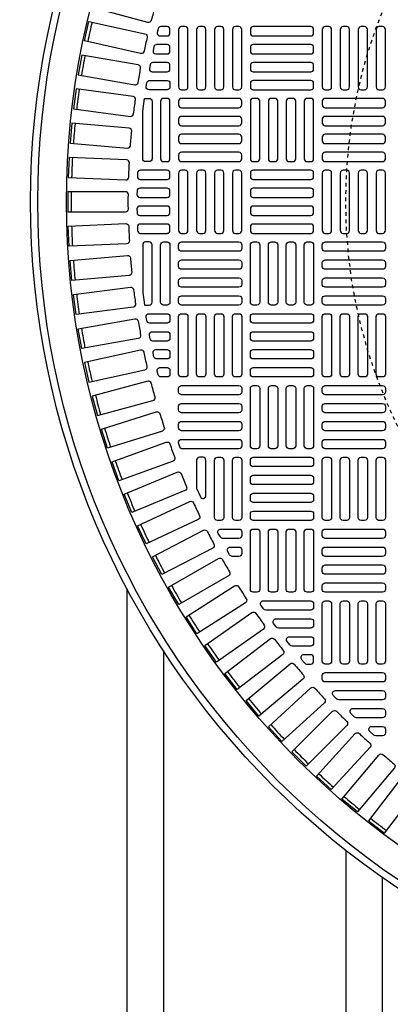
# Model space of a CAD drawing. Extents: x -169 to 6736, y -208 to 3022.
# Tile 642 of 656: x 6253 to 6263, y 1457 to 1484. Entities that reach past the tile are written whole.
import ezdxf

# ---------------------------------------------------------------- set-up
doc = ezdxf.new("R2010")
doc.units = 0
doc.header["$MEASUREMENT"] = 0
doc.linetypes.add('HIDDEN2', pattern=[0.28125, 0.1875, -0.09375])
doc.layers.get('DEFPOINTS').update_dxf_attribs({"linetype": 'CONTINUOUS'})
for name, color, linetype in [('TANK-MANHOLE-COVER-40', 2, 'CONTINUOUS'), ('TANK-MANHOLE-COVER-HATCH-40', 252, 'CONTINUOUS'), ('TANK-SLOPE', 3, 'CONTINUOUS'), ('TANK-UST-RIB', 7, 'CONTINUOUS')]:
    doc.layers.add(name, color=color, linetype=linetype)

msp = doc.modelspace()

# ---------------------------------------------------------------- linework, layer by layer
at = {"layer": 'DEFPOINTS', "color": 8, "linetype": 'HIDDEN2', "ltscale": 0.125}
msp.add_circle((6275.65346, 1479.01916), 14, dxfattribs=at)
msp.add_circle((6275.65346, 1479.01916), 14, dxfattribs=at)
at = {"layer": 'TANK-MANHOLE-COVER-40', "color": 4, "linetype": 'Continuous'}
msp.add_circle((6275.65422, 1479.01916), 22.63902, dxfattribs=at)
at = {"layer": 'TANK-MANHOLE-COVER-40', "color": 1, "linetype": 'Continuous'}
msp.add_circle((6275.65422, 1479.01916), 22.44094, dxfattribs=at)
at = {"layer": 'TANK-MANHOLE-COVER-40', "color": 2, "linetype": 'Continuous'}
msp.add_circle((6275.65422, 1479.01916), 21.65354, dxfattribs=at)
at = {"layer": 'TANK-MANHOLE-COVER-HATCH-40', "linetype": 'Continuous'}
for points in [[(6256.32392, 1483.99571, -0.41709369), (6256.22728, 1483.93928), (6254.70521, 1484.34712), (6254.84786, 1484.87952), (6256.36994, 1484.47168, -0.41709369), (6256.42541, 1484.3745, 0.00491171), (6256.32392, 1483.99571)], [(6256.12524, 1483.14779, -0.41709369), (6256.03116, 1483.08721), (6254.49274, 1483.42826), (6254.61204, 1483.96638), (6256.15046, 1483.62532, -0.41709369), (6256.21012, 1483.53065, 0.00491171), (6256.12524, 1483.14779)], [(6255.96374, 1482.29202, -0.00491171), (6256.03184, 1482.67822, 0.41709369), (6255.9681, 1482.7702), (6254.41627, 1483.04382), (6254.32056, 1482.50102), (6255.87239, 1482.22739, 0.41709369), (6255.96374, 1482.29202)], [(6255.83972, 1481.43002, -0.00491171), (6255.89091, 1481.81882, 0.41709369), (6255.82322, 1481.90793), (6254.26093, 1482.11361), (6254.18899, 1481.56714), (6255.75128, 1481.36146, 0.41709369), (6255.83972, 1481.43002)], [(6255.75342, 1480.56343, -0.00491171), (6255.7876, 1480.95409, 0.41709369), (6255.71609, 1481.04016), (6254.14632, 1481.1775), (6254.09828, 1480.62842), (6255.66805, 1480.49108, 0.41709369), (6255.75342, 1480.56343)], [(6255.69456, 1479.21524, 0.41709369), (6255.61582, 1479.29475), (6254.04005, 1479.29475), (6254.04005, 1478.74357), (6255.61582, 1478.74357, 0.41709369), (6255.69456, 1478.82308, -0.00491171), (6255.69456, 1479.21524)], [(6255.75342, 1477.47489, 0.00491171), (6255.7876, 1477.08423, -0.41709369), (6255.71609, 1476.99816), (6254.14632, 1476.86082), (6254.09828, 1477.4099), (6255.66805, 1477.54724, -0.41709369), (6255.75342, 1477.47489)], [(6255.83972, 1476.6083, 0.00491171), (6255.89091, 1476.2195, -0.41709369), (6255.82322, 1476.13039), (6254.26093, 1475.92471), (6254.18899, 1476.47118), (6255.75128, 1476.67686, -0.41709369), (6255.83972, 1476.6083)], [(6255.96374, 1475.7463, 0.00491171), (6256.03184, 1475.3601, -0.41709369), (6255.9681, 1475.26812), (6254.41627, 1474.99449), (6254.32056, 1475.5373), (6255.87239, 1475.81093, -0.41709369), (6255.96374, 1475.7463)], [(6256.12524, 1474.89053, 0.41709369), (6256.03116, 1474.95111), (6254.49274, 1474.61005), (6254.61204, 1474.07194), (6256.15046, 1474.413, 0.41709369), (6256.21012, 1474.50767, -0.00491171), (6256.12524, 1474.89053)], [(6256.32392, 1474.04261, 0.41709369), (6256.22728, 1474.09904), (6254.70521, 1473.6912), (6254.84786, 1473.1588), (6256.36994, 1473.56664, 0.41709369), (6256.42541, 1473.66382, -0.00491171), (6256.32392, 1474.04261)], [(6256.55939, 1473.20417, 0.00491171), (6256.67731, 1472.83017, -0.41709369), (6256.62613, 1472.73066), (6255.12329, 1472.25682), (6254.95755, 1472.78249), (6256.46039, 1473.25633, -0.41709369), (6256.55939, 1473.20417)], [(6256.83121, 1472.3768, 0.00491171), (6256.96533, 1472.0083, -0.41709369), (6256.91854, 1471.90665), (6255.4378, 1471.36771), (6255.24929, 1471.88565), (6256.73003, 1472.42459, -0.41709369), (6256.83121, 1472.3768)], [(6257.56367, 1471.17587, 0.10680341), (6257.5707, 1471.14337), (6257.66912, 1470.92624, 0.80700564), (6257.81958, 1470.95875), (6257.81958, 1471.93255, 0.41421356), (6257.74084, 1472.01129), (6257.74084, 1472.01129), (6257.64241, 1472.01129, 0.41421356), (6257.56367, 1471.93255), (6257.56367, 1471.93255), (6257.56367, 1471.15886)], [(6257.13886, 1471.56208, 0.00491171), (6257.28893, 1471.19977, -0.41709369), (6257.24662, 1471.09618), (6255.7908, 1470.49316), (6255.57987, 1471.00239), (6257.03569, 1471.60541, -0.41709369), (6257.13886, 1471.56208)], [(6257.48176, 1470.76155, 0.00491171), (6257.64749, 1470.40613, -0.41709369), (6257.60973, 1470.30079), (6256.1816, 1469.63485), (6255.94866, 1470.13438), (6257.37679, 1470.80033, -0.41709369), (6257.48176, 1470.76155)], [(6257.85924, 1469.97673, 0.00491171), (6258.04032, 1469.62889, -0.41709369), (6258.0072, 1469.522), (6256.60947, 1468.79439), (6256.35496, 1469.2833), (6257.75269, 1470.01091, -0.41709369), (6257.85924, 1469.97673)], [(6258.27061, 1469.20913, 0.00491171), (6258.46668, 1468.86952, -0.41709369), (6258.43825, 1468.76129), (6257.0736, 1467.9734), (6256.79801, 1468.45074), (6258.16266, 1469.23863, -0.41709369), (6258.27061, 1469.20913)], [(6258.71506, 1468.46021, 0.00491171), (6258.92576, 1468.12947, -0.41709369), (6258.90208, 1468.0201), (6257.57309, 1467.17344), (6257.27694, 1467.6383), (6258.60593, 1468.48496, -0.41709369), (6258.71506, 1468.46021)], [(6259.19176, 1467.73138, 0.00491171), (6259.41669, 1467.41015, -0.41709369), (6259.3978, 1467.29985), (6258.107, 1466.39603), (6257.79086, 1466.84753), (6259.08165, 1467.75135, -0.41709369), (6259.19176, 1467.73138)], [(6260.2382, 1466.33954, 0.00491171), (6260.49027, 1466.03913, -0.41709369), (6260.48106, 1465.92761), (6259.27395, 1464.91472), (6258.91966, 1465.33695), (6260.12677, 1466.34984, -0.41709369), (6260.2382, 1466.33954)], [(6261.40196, 1465.04419, 0.00491171), (6261.67926, 1464.7669, -0.41709369), (6261.6798, 1464.655), (6260.56557, 1463.54076), (6260.17582, 1463.9305), (6261.29006, 1465.04474, -0.41709369), (6261.40196, 1465.04419)], [(6262.67419, 1463.8552, 0.00491171), (6262.9746, 1463.60313, -0.41709369), (6262.9849, 1463.49171), (6261.97202, 1462.2846), (6261.54979, 1462.63889), (6262.56267, 1463.846, -0.41709369), (6262.67419, 1463.8552)], [(6263.34799, 1463.30346, 0.41709369), (6263.23698, 1463.28939), (6262.27771, 1462.03925), (6262.71499, 1461.70371), (6263.67426, 1462.95386, 0.41709369), (6263.65911, 1463.06473, -0.00491171), (6263.34799, 1463.30346)]]:
    msp.add_lwpolyline(points, format="xyb", dxfattribs=at)
for points in [[(6256.75659, 1483.82231), (6256.5854, 1483.82231, 0.34573684), (6256.50891, 1483.76223), (6256.48489, 1483.66381, 0.48617467), (6256.56139, 1483.5664), (6256.75659, 1483.5664), (6256.75659, 1483.5664, 0.41421356), (6256.83533, 1483.64514), (6256.83533, 1483.74357), (6256.83533, 1483.74357, 0.41421356)], [(6256.75659, 1483.33018), (6256.47018, 1483.33018, 0.35291937), (6256.39323, 1483.26814), (6256.37187, 1483.16972, 0.47828469), (6256.44882, 1483.07428), (6256.75659, 1483.07428), (6256.75659, 1483.07428, 0.41421356), (6256.83533, 1483.15302), (6256.83533, 1483.25144), (6256.83533, 1483.25144, 0.41421356)], [(6256.75659, 1482.83806), (6256.3682, 1482.83806, 0.36009445), (6256.29085, 1482.77405), (6256.2721, 1482.67563, 0.47048611), (6256.34945, 1482.58215), (6256.75659, 1482.58215, 0.41421356), (6256.83533, 1482.66089), (6256.83533, 1482.75932), (6256.83533, 1482.75932, 0.41421356)], [(6256.83533, 1482.26719), (6256.83533, 1482.26719), (6256.83533, 1482.16877, -0.41421356), (6256.75659, 1482.09003), (6256.26307, 1482.09003, -0.46277143), (6256.18537, 1482.18154), (6256.20155, 1482.27996, -0.36726762), (6256.27924, 1482.34593), (6256.75659, 1482.34593, -0.41421356)], [(6256.13355, 1481.84679, -0.10672862), (6256.16603, 1481.85381), (6256.16603, 1481.85381), (6256.26446, 1481.85381, -0.41421356), (6256.3432, 1481.77506), (6256.3432, 1481.77506), (6256.3432, 1480.20026, -0.41421356), (6256.26446, 1480.12152), (6256.26446, 1480.12152), (6256.16603, 1480.12152, -0.41421356), (6256.08729, 1480.20026), (6256.08729, 1480.20026), (6256.08729, 1481.50665)], [(6256.75659, 1480.12152, 0.41421356), (6256.83533, 1480.20026), (6256.83533, 1481.77506, 0.41421356), (6256.75659, 1481.85381), (6256.65816, 1481.85381, 0.41421356), (6256.57942, 1481.77506), (6256.57942, 1480.20026, 0.41421356), (6256.65816, 1480.12152)], [(6254.07264, 1480.23728), (6254.0486, 1479.68663), (6255.62287, 1479.61789, 0.41709369), (6255.705, 1479.6939, -0.00491171), (6255.72211, 1480.08568, 0.41709369), (6255.64691, 1480.16855)], [(6256.021, 1479.6294), (6256.75659, 1479.6294, 0.41421356), (6256.83533, 1479.70814), (6256.83533, 1479.80656, 0.41421356), (6256.75659, 1479.8853), (6256.02469, 1479.8853, 0.40329122), (6255.946, 1479.80951), (6255.94232, 1479.71108, 0.20378141), (6255.96429, 1479.65351, 0.20378141)], [(6256.0099, 1479.13727), (6256.75659, 1479.13727, 0.41421356), (6256.83533, 1479.21601), (6256.83533, 1479.31443, 0.41421356), (6256.75659, 1479.39318), (6256.01112, 1479.39318, 0.41056424), (6255.93239, 1479.31542), (6255.93116, 1479.21699, 0.20053403), (6255.95387, 1479.16068, 0.20053403)], [(6256.00875, 1478.90105, 0.41977873), (6255.93003, 1478.82082), (6255.9319, 1478.72239, 0.40867021), (6256.01062, 1478.64514), (6256.75659, 1478.64514), (6256.75659, 1478.64514, 0.41421356), (6256.83533, 1478.72388), (6256.83533, 1478.82231), (6256.83533, 1478.82231, 0.41421356), (6256.75659, 1478.90105)], [(6254.07264, 1477.80103), (6254.0486, 1478.35169), (6255.62287, 1478.42042, -0.41709369), (6255.705, 1478.34442, 0.00491171), (6255.72211, 1477.95264, -0.41709369), (6255.64691, 1477.86977)], [(6256.76814, 1478.15387), (6256.77195, 1478.15453), (6256.77572, 1478.15538), (6256.77944, 1478.15641), (6256.78311, 1478.15762), (6256.78672, 1478.15901), (6256.79025, 1478.16058), (6256.7937, 1478.16232), (6256.79707, 1478.16422), (6256.80033, 1478.16629), (6256.80349, 1478.16851), (6256.80654, 1478.17089), (6256.80946, 1478.17342), (6256.81226, 1478.17608), (6256.81493, 1478.17888), (6256.81745, 1478.18181), (6256.81983, 1478.18485), (6256.82206, 1478.18801), (6256.82412, 1478.19128), (6256.82603, 1478.19464), (6256.82777, 1478.19809), (6256.82933, 1478.20163), (6256.83072, 1478.20523), (6256.83194, 1478.2089), (6256.83297, 1478.21263), (6256.83381, 1478.2164), (6256.83447, 1478.2202), (6256.83495, 1478.22404), (6256.83523, 1478.22789), (6256.83533, 1478.23176), (6256.83533, 1478.33018), (6256.83523, 1478.33405), (6256.83495, 1478.3379), (6256.83447, 1478.34174), (6256.83381, 1478.34554), (6256.83297, 1478.34932), (6256.83194, 1478.35304), (6256.83072, 1478.35671), (6256.82933, 1478.36032), (6256.82777, 1478.36385), (6256.82603, 1478.3673), (6256.82412, 1478.37066), (6256.82206, 1478.37393), (6256.81983, 1478.37709), (6256.81745, 1478.38014), (6256.81493, 1478.38306), (6256.81226, 1478.38586), (6256.80946, 1478.38853), (6256.80654, 1478.39105), (6256.80349, 1478.39343), (6256.80033, 1478.39565), (6256.79707, 1478.39772), (6256.7937, 1478.39963), (6256.79025, 1478.40136), (6256.78672, 1478.40293), (6256.78311, 1478.40432), (6256.77944, 1478.40553), (6256.77572, 1478.40656), (6256.77195, 1478.40741), (6256.76814, 1478.40807), (6256.7643, 1478.40854), (6256.76045, 1478.40883), (6256.75659, 1478.40892), (6256.021, 1478.40892, 0.42522092), (6255.94232, 1478.32724), (6255.946, 1478.22881, 0.40329122), (6256.02469, 1478.15302), (6256.75659, 1478.15302), (6256.76045, 1478.15311), (6256.7643, 1478.1534)], [(6256.13355, 1476.19153, 0.10672862), (6256.16603, 1476.18451), (6256.16603, 1476.18451), (6256.26446, 1476.18451, 0.41421356), (6256.3432, 1476.26325), (6256.3432, 1476.26325), (6256.3432, 1477.83806, 0.41421356), (6256.26446, 1477.9168), (6256.26446, 1477.9168), (6256.16603, 1477.9168, 0.41421356), (6256.08729, 1477.83806), (6256.08729, 1477.83806), (6256.08729, 1476.53167)], [(6256.75659, 1477.9168, -0.41421356), (6256.83533, 1477.83806), (6256.83533, 1476.26325, -0.41421356), (6256.75659, 1476.18451), (6256.65816, 1476.18451, -0.41421356), (6256.57942, 1476.26325), (6256.57942, 1477.83806, -0.41421356), (6256.65816, 1477.9168)], [(6256.26307, 1475.94829), (6256.75659, 1475.94829, -0.41421356), (6256.83533, 1475.86955), (6256.83533, 1475.77113), (6256.83533, 1475.77113, -0.41421356), (6256.75659, 1475.69239), (6256.27924, 1475.69239, -0.36726762), (6256.20155, 1475.75836), (6256.18537, 1475.85678, -0.46277143)], [(6256.75659, 1475.45617, -0.41421356), (6256.83533, 1475.37743), (6256.83533, 1475.279), (6256.83533, 1475.279, -0.41421356), (6256.75659, 1475.20026), (6256.3682, 1475.20026, -0.36009445), (6256.29085, 1475.26427), (6256.2721, 1475.36269, -0.47048611), (6256.34945, 1475.45617)], [(6256.44882, 1474.96404), (6256.75659, 1474.96404), (6256.75659, 1474.96404, -0.41421356), (6256.83533, 1474.8853), (6256.83533, 1474.78688), (6256.83533, 1474.78688, -0.41421356), (6256.75659, 1474.70814), (6256.47018, 1474.70814, -0.35291937), (6256.39323, 1474.77018), (6256.37187, 1474.8686, -0.47828469)], [(6256.56139, 1474.47192), (6256.75659, 1474.47192), (6256.75659, 1474.47192, -0.41421356), (6256.83533, 1474.39318), (6256.83533, 1474.29475), (6256.83533, 1474.29475, -0.41421356), (6256.75659, 1474.21601), (6256.5854, 1474.21601, -0.34573684), (6256.50891, 1474.27609), (6256.48489, 1474.37451, -0.48617467)], [(6257.07155, 1473.90105, -0.41421356), (6257.15029, 1473.97979), (6258.72509, 1473.97979, -0.41421356), (6258.80383, 1473.90105), (6258.80383, 1473.80262, -0.41421356), (6258.72509, 1473.72388), (6257.15029, 1473.72388, -0.41421356), (6257.07155, 1473.80262)], [(6257.07155, 1473.40892, -0.41421356), (6257.15029, 1473.48766), (6258.72509, 1473.48766, -0.41421356), (6258.80383, 1473.40892), (6258.80383, 1473.3105, -0.41421356), (6258.72509, 1473.23176), (6257.15029, 1473.23176, -0.41421356), (6257.07155, 1473.3105)], [(6257.07155, 1472.9168, -0.41421356), (6257.15029, 1472.99554), (6258.72509, 1472.99554, -0.41421356), (6258.80383, 1472.9168), (6258.80383, 1472.81837, -0.41421356), (6258.72509, 1472.73963), (6257.15029, 1472.73963, -0.41421356), (6257.07155, 1472.81837)], [(6257.07155, 1472.40581), (6257.07155, 1472.42467, -0.41421356), (6257.15029, 1472.50341), (6258.72509, 1472.50341, -0.41421356), (6258.80383, 1472.42467), (6258.80383, 1472.32625, -0.41421356), (6258.72509, 1472.24751), (6257.15029, 1472.24751, -0.07385003), (6257.1274, 1472.2509)], [(6258.23296, 1472.01129, -0.41421356), (6258.3117, 1471.93255), (6258.3117, 1470.35774, -0.41421356), (6258.23296, 1470.279), (6258.13454, 1470.279, -0.41421356), (6258.0558, 1470.35774), (6258.0558, 1471.93255, -0.41421356), (6258.13454, 1472.01129)], [(6258.72509, 1472.01129, -0.41421356), (6258.80383, 1471.93255), (6258.80383, 1470.35774, -0.41421356), (6258.72509, 1470.279), (6258.62666, 1470.279, -0.41421356), (6258.54792, 1470.35774), (6258.54792, 1471.93255, -0.41421356), (6258.62666, 1472.01129)], [(6258.22709, 1470.04278), (6258.72509, 1470.04278), (6258.72509, 1470.04278, -0.41421356), (6258.80383, 1469.96404), (6258.80383, 1469.86562), (6258.80383, 1469.86562, -0.41421356), (6258.72509, 1469.78688), (6258.28392, 1469.78688, -0.26794919), (6258.21573, 1469.82625), (6258.1589, 1469.92467, -0.57735027)], [(6258.48503, 1469.55066), (6258.72509, 1469.55066), (6258.72509, 1469.55066, -0.41421356), (6258.80383, 1469.47192), (6258.80383, 1469.37349), (6258.80383, 1469.37349, -0.41421356), (6258.72509, 1469.29475), (6258.53984, 1469.29475, -0.27209959), (6258.47105, 1469.33518), (6258.41624, 1469.4336, -0.57220395)], [(6259.39359, 1468.07428), (6260.69359, 1468.07428), (6260.69359, 1468.07428, -0.41421356), (6260.77233, 1467.99554), (6260.77233, 1467.89711), (6260.77233, 1467.89711, -0.41421356), (6260.69359, 1467.81837), (6259.46036, 1467.81837, -0.24862232), (6259.3952, 1467.85291), (6259.32843, 1467.95133, -0.60176538)], [(6259.73835, 1467.58215), (6260.69359, 1467.58215), (6260.69359, 1467.58215, -0.41421356), (6260.77233, 1467.50341), (6260.77233, 1467.40499), (6260.77233, 1467.40499, -0.41421356), (6260.69359, 1467.32625), (6259.80959, 1467.32625, -0.24054885), (6259.74581, 1467.35882), (6259.67457, 1467.45724, -0.61218964)], [(6259.69942, 1467.02454, 0.00491946), (6259.93852, 1466.71293, -0.41709369), (6259.92446, 1466.60191), (6258.67432, 1465.64264), (6258.33878, 1466.07993), (6259.58941, 1467.03957, -0.41710279)], [(6260.10632, 1467.09003), (6260.69359, 1467.09003), (6260.69359, 1467.09003, -0.41421356), (6260.77233, 1467.01129), (6260.77233, 1466.91286), (6260.77233, 1466.91286, -0.41421356), (6260.69359, 1466.83412), (6260.18235, 1466.83412, -0.23232365), (6260.12003, 1466.86473), (6260.04401, 1466.96315, -0.62295027)], [(6260.69359, 1466.5979), (6260.69359, 1466.5979), (6260.49919, 1466.5979, 0.63408546), (6260.43845, 1466.46906), (6260.51962, 1466.37064, 0.2239262), (6260.58037, 1466.34199), (6260.69359, 1466.34199, 0.41421356), (6260.77233, 1466.42073), (6260.77233, 1466.42073), (6260.77233, 1466.51916, 0.41421356)], [(6261.00855, 1466.02703, -0.41421356), (6261.08729, 1466.10577), (6262.6621, 1466.10577, -0.41421356), (6262.74084, 1466.02703), (6262.74084, 1465.92861, -0.41421356), (6262.6621, 1465.84987), (6261.08729, 1465.84987, -0.41421356), (6261.00855, 1465.92861)], [(6261.06655, 1465.27822), (6259.90477, 1464.21365), (6259.5324, 1464.62002), (6260.69418, 1465.6846, -0.41709369), (6260.80595, 1465.67917, 0.00491171), (6261.07088, 1465.39004, -0.41709369)], [(6261.36799, 1465.61365), (6262.6621, 1465.61365), (6262.6621, 1465.61365, -0.41421356), (6262.74084, 1465.53491), (6262.74084, 1465.43648), (6262.74084, 1465.43648, -0.41421356), (6262.6621, 1465.35774), (6261.46083, 1465.35774, -0.20651443), (6261.40355, 1465.38245), (6261.31071, 1465.48088, -0.6576677)], [(6261.84914, 1465.12152), (6262.6621, 1465.12152), (6262.6621, 1465.12152, -0.41421356), (6262.74084, 1465.04278), (6262.74084, 1464.94436), (6262.74084, 1464.94436, -0.41421356), (6262.6621, 1464.86562), (6261.94869, 1464.86562, -0.19743793), (6261.89333, 1464.88836), (6261.79378, 1464.98679, -0.67023271)], [(6262.31966, 1464.05911), (6261.25509, 1462.89733), (6260.84871, 1463.26971), (6261.91329, 1464.43149, -0.41709369), (6262.02511, 1464.43582, 0.00491171), (6262.31423, 1464.17088, -0.41709369)], [(6262.36591, 1464.6294), (6262.6621, 1464.6294), (6262.6621, 1464.6294, -0.41421356), (6262.74084, 1464.55066), (6262.74084, 1464.45223), (6262.74084, 1464.45223, -0.41421356), (6262.6621, 1464.37349), (6262.47293, 1464.37349, -0.1880618), (6262.41963, 1464.39427), (6262.31261, 1464.4927, -0.68341411)]]:
    msp.add_lwpolyline(points, format="xyb", close=True, dxfattribs=at)
at = {"layer": 'TANK-MANHOLE-COVER-HATCH-40', "linetype": 'Continuous', "flags": 128}
for points in [[(6257.24871, 1482.09003, 0.41421356), (6257.32745, 1482.16877), (6257.32745, 1483.74357, 0.41421356), (6257.24871, 1483.82231), (6257.15029, 1483.82231, 0.41421356), (6257.07155, 1483.74357), (6257.07155, 1482.16877, 0.41421356), (6257.15029, 1482.09003)], [(6257.74084, 1482.09003, 0.41421356), (6257.81958, 1482.16877), (6257.81958, 1483.74357, 0.41421356), (6257.74084, 1483.82231), (6257.64241, 1483.82231, 0.41421356), (6257.56367, 1483.74357), (6257.56367, 1482.16877, 0.41421356), (6257.64241, 1482.09003)], [(6258.23296, 1482.09003, 0.41421356), (6258.3117, 1482.16877), (6258.3117, 1483.74357, 0.41421356), (6258.23296, 1483.82231), (6258.13454, 1483.82231, 0.41421356), (6258.0558, 1483.74357), (6258.0558, 1482.16877, 0.41421356), (6258.13454, 1482.09003)], [(6258.72509, 1482.09003, 0.41421356), (6258.80383, 1482.16877), (6258.80383, 1483.74357, 0.41421356), (6258.72509, 1483.82231), (6258.62666, 1483.82231, 0.41421356), (6258.54792, 1483.74357), (6258.54792, 1482.16877, 0.41421356), (6258.62666, 1482.09003)], [(6260.77233, 1483.74357, 0.41421356), (6260.69359, 1483.82231), (6259.11879, 1483.82231, 0.41421356), (6259.04005, 1483.74357), (6259.04005, 1483.64514, 0.41421356), (6259.11879, 1483.5664), (6260.69359, 1483.5664, 0.41421356), (6260.77233, 1483.64514)], [(6261.18572, 1482.09003, 0.41421356), (6261.26446, 1482.16877), (6261.26446, 1483.74357, 0.41421356), (6261.18572, 1483.82231), (6261.08729, 1483.82231, 0.41421356), (6261.00855, 1483.74357), (6261.00855, 1482.16877, 0.41421356), (6261.08729, 1482.09003)], [(6261.67785, 1482.09003, 0.41421356), (6261.75659, 1482.16877), (6261.75659, 1483.74357, 0.41421356), (6261.67785, 1483.82231), (6261.57942, 1483.82231, 0.41421356), (6261.50068, 1483.74357), (6261.50068, 1482.16877, 0.41421356), (6261.57942, 1482.09003)], [(6262.16997, 1482.09003, 0.41421356), (6262.24871, 1482.16877), (6262.24871, 1483.74357, 0.41421356), (6262.16997, 1483.82231), (6262.07155, 1483.82231, 0.41421356), (6261.99281, 1483.74357), (6261.99281, 1482.16877, 0.41421356), (6262.07155, 1482.09003)], [(6262.6621, 1482.09003, 0.41421356), (6262.74084, 1482.16877), (6262.74084, 1483.74357, 0.41421356), (6262.6621, 1483.82231), (6262.56367, 1483.82231, 0.41421356), (6262.48493, 1483.74357), (6262.48493, 1482.16877, 0.41421356), (6262.56367, 1482.09003)], [(6260.77233, 1483.25144, 0.41421356), (6260.69359, 1483.33018), (6259.11879, 1483.33018, 0.41421356), (6259.04005, 1483.25144), (6259.04005, 1483.15302, 0.41421356), (6259.11879, 1483.07428), (6260.69359, 1483.07428, 0.41421356), (6260.77233, 1483.15302)], [(6260.77233, 1482.75932, 0.41421356), (6260.69359, 1482.83806), (6259.11879, 1482.83806, 0.41421356), (6259.04005, 1482.75932), (6259.04005, 1482.66089, 0.41421356), (6259.11879, 1482.58215), (6260.69359, 1482.58215, 0.41421356), (6260.77233, 1482.66089)], [(6260.77233, 1482.26719, 0.41421356), (6260.69359, 1482.34593), (6259.11879, 1482.34593, 0.41421356), (6259.04005, 1482.26719), (6259.04005, 1482.16877, 0.41421356), (6259.11879, 1482.09003), (6260.69359, 1482.09003, 0.41421356), (6260.77233, 1482.16877)], [(6257.07155, 1481.67664, 0.41421356), (6257.15029, 1481.5979), (6258.72509, 1481.5979, 0.41421356), (6258.80383, 1481.67664), (6258.80383, 1481.77506, 0.41421356), (6258.72509, 1481.85381), (6257.15029, 1481.85381, 0.41421356), (6257.07155, 1481.77506)], [(6259.21722, 1480.12152, 0.41421356), (6259.29596, 1480.20026), (6259.29596, 1481.77506, 0.41421356), (6259.21722, 1481.85381), (6259.11879, 1481.85381, 0.41421356), (6259.04005, 1481.77506), (6259.04005, 1480.20026, 0.41421356), (6259.11879, 1480.12152)], [(6259.70934, 1480.12152, 0.41421356), (6259.78808, 1480.20026), (6259.78808, 1481.77506, 0.41421356), (6259.70934, 1481.85381), (6259.61092, 1481.85381, 0.41421356), (6259.53218, 1481.77506), (6259.53218, 1480.20026, 0.41421356), (6259.61092, 1480.12152)], [(6260.20147, 1480.12152, 0.41421356), (6260.28021, 1480.20026), (6260.28021, 1481.77506, 0.41421356), (6260.20147, 1481.85381), (6260.10304, 1481.85381, 0.41421356), (6260.0243, 1481.77506), (6260.0243, 1480.20026, 0.41421356), (6260.10304, 1480.12152)], [(6260.69359, 1480.12152, 0.41421356), (6260.77233, 1480.20026), (6260.77233, 1481.77506, 0.41421356), (6260.69359, 1481.85381), (6260.59517, 1481.85381, 0.41421356), (6260.51643, 1481.77506), (6260.51643, 1480.20026, 0.41421356), (6260.59517, 1480.12152)], [(6261.00855, 1481.67664, 0.41421356), (6261.08729, 1481.5979), (6262.6621, 1481.5979, 0.41421356), (6262.74084, 1481.67664), (6262.74084, 1481.77506, 0.41421356), (6262.6621, 1481.85381), (6261.08729, 1481.85381, 0.41421356), (6261.00855, 1481.77506)], [(6257.07155, 1481.18451, 0.41421356), (6257.15029, 1481.10577), (6258.72509, 1481.10577, 0.41421356), (6258.80383, 1481.18451), (6258.80383, 1481.28294, 0.41421356), (6258.72509, 1481.36168), (6257.15029, 1481.36168, 0.41421356), (6257.07155, 1481.28294)], [(6261.00855, 1481.18451, 0.41421356), (6261.08729, 1481.10577), (6262.6621, 1481.10577, 0.41421356), (6262.74084, 1481.18451), (6262.74084, 1481.28294, 0.41421356), (6262.6621, 1481.36168), (6261.08729, 1481.36168, 0.41421356), (6261.00855, 1481.28294)], [(6257.07155, 1480.69239, 0.41421356), (6257.15029, 1480.61365), (6258.72509, 1480.61365, 0.41421356), (6258.80383, 1480.69239), (6258.80383, 1480.79081, 0.41421356), (6258.72509, 1480.86955), (6257.15029, 1480.86955, 0.41421356), (6257.07155, 1480.79081)], [(6261.00855, 1480.69239, 0.41421356), (6261.08729, 1480.61365), (6262.6621, 1480.61365, 0.41421356), (6262.74084, 1480.69239), (6262.74084, 1480.79081, 0.41421356), (6262.6621, 1480.86955), (6261.08729, 1480.86955, 0.41421356), (6261.00855, 1480.79081)], [(6257.07155, 1480.20026, 0.41421356), (6257.15029, 1480.12152), (6258.72509, 1480.12152, 0.41421356), (6258.80383, 1480.20026), (6258.80383, 1480.29869, 0.41421356), (6258.72509, 1480.37743), (6257.15029, 1480.37743, 0.41421356), (6257.07155, 1480.29869)], [(6261.00855, 1480.20026, 0.41421356), (6261.08729, 1480.12152), (6262.6621, 1480.12152, 0.41421356), (6262.74084, 1480.20026), (6262.74084, 1480.29869, 0.41421356), (6262.6621, 1480.37743), (6261.08729, 1480.37743, 0.41421356), (6261.00855, 1480.29869)], [(6257.24871, 1478.15302, 0.41421356), (6257.32745, 1478.23176), (6257.32745, 1479.80656, 0.41421356), (6257.24871, 1479.8853), (6257.15029, 1479.8853, 0.41421356), (6257.07155, 1479.80656), (6257.07155, 1478.23176, 0.41421356), (6257.15029, 1478.15302)], [(6257.74084, 1478.15302, 0.41421356), (6257.81958, 1478.23176), (6257.81958, 1479.80656, 0.41421356), (6257.74084, 1479.8853), (6257.64241, 1479.8853, 0.41421356), (6257.56367, 1479.80656), (6257.56367, 1478.23176, 0.41421356), (6257.64241, 1478.15302)], [(6258.23296, 1478.15302, 0.41421356), (6258.3117, 1478.23176), (6258.3117, 1479.80656, 0.41421356), (6258.23296, 1479.8853), (6258.13454, 1479.8853, 0.41421356), (6258.0558, 1479.80656), (6258.0558, 1478.23176, 0.41421356), (6258.13454, 1478.15302)], [(6258.72509, 1478.15302, 0.41421356), (6258.80383, 1478.23176), (6258.80383, 1479.80656, 0.41421356), (6258.72509, 1479.8853), (6258.62666, 1479.8853, 0.41421356), (6258.54792, 1479.80656), (6258.54792, 1478.23176, 0.41421356), (6258.62666, 1478.15302)], [(6260.77233, 1479.80656, 0.41421356), (6260.69359, 1479.8853), (6259.11879, 1479.8853, 0.41421356), (6259.04005, 1479.80656), (6259.04005, 1479.70814, 0.41421356), (6259.11879, 1479.6294), (6260.69359, 1479.6294, 0.41421356), (6260.77233, 1479.70814)], [(6261.18572, 1478.15302, 0.41421356), (6261.26446, 1478.23176), (6261.26446, 1479.80656, 0.41421356), (6261.18572, 1479.8853), (6261.08729, 1479.8853, 0.41421356), (6261.00855, 1479.80656), (6261.00855, 1478.23176, 0.41421356), (6261.08729, 1478.15302)], [(6261.67785, 1478.15302, 0.41421356), (6261.75659, 1478.23176), (6261.75659, 1479.80656, 0.41421356), (6261.67785, 1479.8853), (6261.57942, 1479.8853, 0.41421356), (6261.50068, 1479.80656), (6261.50068, 1478.23176, 0.41421356), (6261.57942, 1478.15302)], [(6262.16997, 1478.15302, 0.41421356), (6262.24871, 1478.23176), (6262.24871, 1479.80656, 0.41421356), (6262.16997, 1479.8853), (6262.07155, 1479.8853, 0.41421356), (6261.99281, 1479.80656), (6261.99281, 1478.23176, 0.41421356), (6262.07155, 1478.15302)], [(6262.6621, 1478.15302, 0.41421356), (6262.74084, 1478.23176), (6262.74084, 1479.80656, 0.41421356), (6262.6621, 1479.8853), (6262.56367, 1479.8853, 0.41421356), (6262.48493, 1479.80656), (6262.48493, 1478.23176, 0.41421356), (6262.56367, 1478.15302)], [(6260.77233, 1479.31443, 0.41421356), (6260.69359, 1479.39318), (6259.11879, 1479.39318, 0.41421356), (6259.04005, 1479.31443), (6259.04005, 1479.21601, 0.41421356), (6259.11879, 1479.13727), (6260.69359, 1479.13727, 0.41421356), (6260.77233, 1479.21601)], [(6260.77233, 1478.82231, 0.41421356), (6260.69359, 1478.90105), (6259.11879, 1478.90105, 0.41421356), (6259.04005, 1478.82231), (6259.04005, 1478.72388, 0.41421356), (6259.11879, 1478.64514), (6260.69359, 1478.64514, 0.41421356), (6260.77233, 1478.72388)], [(6260.77233, 1478.33018, 0.41421356), (6260.69359, 1478.40892), (6259.11879, 1478.40892, 0.41421356), (6259.04005, 1478.33018), (6259.04005, 1478.23176, 0.41421356), (6259.11879, 1478.15302), (6260.69359, 1478.15302, 0.41421356), (6260.77233, 1478.23176)], [(6257.07155, 1477.83806, -0.41421356), (6257.15029, 1477.9168), (6258.72509, 1477.9168, -0.41421356), (6258.80383, 1477.83806), (6258.80383, 1477.73963, -0.41421356), (6258.72509, 1477.66089), (6257.15029, 1477.66089, -0.41421356), (6257.07155, 1477.73963)], [(6259.21722, 1477.9168, -0.41421356), (6259.29596, 1477.83806), (6259.29596, 1476.26325, -0.41421356), (6259.21722, 1476.18451), (6259.11879, 1476.18451, -0.41421356), (6259.04005, 1476.26325), (6259.04005, 1477.83806, -0.41421356), (6259.11879, 1477.9168)], [(6259.70934, 1477.9168, -0.41421356), (6259.78808, 1477.83806), (6259.78808, 1476.26325, -0.41421356), (6259.70934, 1476.18451), (6259.61092, 1476.18451, -0.41421356), (6259.53218, 1476.26325), (6259.53218, 1477.83806, -0.41421356), (6259.61092, 1477.9168)], [(6260.20147, 1477.9168, -0.41421356), (6260.28021, 1477.83806), (6260.28021, 1476.26325, -0.41421356), (6260.20147, 1476.18451), (6260.10304, 1476.18451, -0.41421356), (6260.0243, 1476.26325), (6260.0243, 1477.83806, -0.41421356), (6260.10304, 1477.9168)], [(6260.69359, 1477.9168, -0.41421356), (6260.77233, 1477.83806), (6260.77233, 1476.26325, -0.41421356), (6260.69359, 1476.18451), (6260.59517, 1476.18451, -0.41421356), (6260.51643, 1476.26325), (6260.51643, 1477.83806, -0.41421356), (6260.59517, 1477.9168)], [(6261.00855, 1477.83806, -0.41421356), (6261.08729, 1477.9168), (6262.6621, 1477.9168, -0.41421356), (6262.74084, 1477.83806), (6262.74084, 1477.73963, -0.41421356), (6262.6621, 1477.66089), (6261.08729, 1477.66089, -0.41421356), (6261.00855, 1477.73963)], [(6257.07155, 1477.34593, -0.41421356), (6257.15029, 1477.42467), (6258.72509, 1477.42467, -0.41421356), (6258.80383, 1477.34593), (6258.80383, 1477.24751, -0.41421356), (6258.72509, 1477.16877), (6257.15029, 1477.16877, -0.41421356), (6257.07155, 1477.24751)], [(6261.00855, 1477.34593, -0.41421356), (6261.08729, 1477.42467), (6262.6621, 1477.42467, -0.41421356), (6262.74084, 1477.34593), (6262.74084, 1477.24751, -0.41421356), (6262.6621, 1477.16877), (6261.08729, 1477.16877, -0.41421356), (6261.00855, 1477.24751)], [(6257.07155, 1476.85381, -0.41421356), (6257.15029, 1476.93255), (6258.72509, 1476.93255, -0.41421356), (6258.80383, 1476.85381), (6258.80383, 1476.75538, -0.41421356), (6258.72509, 1476.67664), (6257.15029, 1476.67664, -0.41421356), (6257.07155, 1476.75538)], [(6261.00855, 1476.85381, -0.41421356), (6261.08729, 1476.93255), (6262.6621, 1476.93255, -0.41421356), (6262.74084, 1476.85381), (6262.74084, 1476.75538, -0.41421356), (6262.6621, 1476.67664), (6261.08729, 1476.67664, -0.41421356), (6261.00855, 1476.75538)], [(6257.07155, 1476.36168, -0.41421356), (6257.15029, 1476.44042), (6258.72509, 1476.44042, -0.41421356), (6258.80383, 1476.36168), (6258.80383, 1476.26325, -0.41421356), (6258.72509, 1476.18451), (6257.15029, 1476.18451, -0.41421356), (6257.07155, 1476.26325)], [(6261.00855, 1476.36168, -0.41421356), (6261.08729, 1476.44042), (6262.6621, 1476.44042, -0.41421356), (6262.74084, 1476.36168), (6262.74084, 1476.26325, -0.41421356), (6262.6621, 1476.18451), (6261.08729, 1476.18451, -0.41421356), (6261.00855, 1476.26325)], [(6257.24871, 1475.94829, -0.41421356), (6257.32745, 1475.86955), (6257.32745, 1474.29475, -0.41421356), (6257.24871, 1474.21601), (6257.15029, 1474.21601, -0.41421356), (6257.07155, 1474.29475), (6257.07155, 1475.86955, -0.41421356), (6257.15029, 1475.94829)], [(6257.74084, 1475.94829, -0.41421356), (6257.81958, 1475.86955), (6257.81958, 1474.29475, -0.41421356), (6257.74084, 1474.21601), (6257.64241, 1474.21601, -0.41421356), (6257.56367, 1474.29475), (6257.56367, 1475.86955, -0.41421356), (6257.64241, 1475.94829)], [(6258.23296, 1475.94829, -0.41421356), (6258.3117, 1475.86955), (6258.3117, 1474.29475, -0.41421356), (6258.23296, 1474.21601), (6258.13454, 1474.21601, -0.41421356), (6258.0558, 1474.29475), (6258.0558, 1475.86955, -0.41421356), (6258.13454, 1475.94829)], [(6258.72509, 1475.94829, -0.41421356), (6258.80383, 1475.86955), (6258.80383, 1474.29475, -0.41421356), (6258.72509, 1474.21601), (6258.62666, 1474.21601, -0.41421356), (6258.54792, 1474.29475), (6258.54792, 1475.86955, -0.41421356), (6258.62666, 1475.94829)], [(6260.77233, 1475.77113, -0.41421356), (6260.69359, 1475.69239), (6259.11879, 1475.69239, -0.41421356), (6259.04005, 1475.77113), (6259.04005, 1475.86955, -0.41421356), (6259.11879, 1475.94829), (6260.69359, 1475.94829, -0.41421356), (6260.77233, 1475.86955)], [(6261.18572, 1475.94829, -0.41421356), (6261.26446, 1475.86955), (6261.26446, 1474.29475, -0.41421356), (6261.18572, 1474.21601), (6261.08729, 1474.21601, -0.41421356), (6261.00855, 1474.29475), (6261.00855, 1475.86955, -0.41421356), (6261.08729, 1475.94829)], [(6261.67785, 1475.94829, -0.41421356), (6261.75659, 1475.86955), (6261.75659, 1474.29475, -0.41421356), (6261.67785, 1474.21601), (6261.57942, 1474.21601, -0.41421356), (6261.50068, 1474.29475), (6261.50068, 1475.86955, -0.41421356), (6261.57942, 1475.94829)], [(6262.16997, 1475.94829, -0.41421356), (6262.24871, 1475.86955), (6262.24871, 1474.29475, -0.41421356), (6262.16997, 1474.21601), (6262.07155, 1474.21601, -0.41421356), (6261.99281, 1474.29475), (6261.99281, 1475.86955, -0.41421356), (6262.07155, 1475.94829)], [(6262.6621, 1475.94829, -0.41421356), (6262.74084, 1475.86955), (6262.74084, 1474.29475, -0.41421356), (6262.6621, 1474.21601), (6262.56367, 1474.21601, -0.41421356), (6262.48493, 1474.29475), (6262.48493, 1475.86955, -0.41421356), (6262.56367, 1475.94829)], [(6260.77233, 1475.279, -0.41421356), (6260.69359, 1475.20026), (6259.11879, 1475.20026, -0.41421356), (6259.04005, 1475.279), (6259.04005, 1475.37743, -0.41421356), (6259.11879, 1475.45617), (6260.69359, 1475.45617, -0.41421356), (6260.77233, 1475.37743)], [(6260.77233, 1474.78688, -0.41421356), (6260.69359, 1474.70814), (6259.11879, 1474.70814, -0.41421356), (6259.04005, 1474.78688), (6259.04005, 1474.8853, -0.41421356), (6259.11879, 1474.96404), (6260.69359, 1474.96404, -0.41421356), (6260.77233, 1474.8853)], [(6260.77233, 1474.29475, -0.41421356), (6260.69359, 1474.21601), (6259.11879, 1474.21601, -0.41421356), (6259.04005, 1474.29475), (6259.04005, 1474.39318, -0.41421356), (6259.11879, 1474.47192), (6260.69359, 1474.47192, -0.41421356), (6260.77233, 1474.39318)], [(6259.21722, 1473.97979, -0.41421356), (6259.29596, 1473.90105), (6259.29596, 1472.32625, -0.41421356), (6259.21722, 1472.24751), (6259.11879, 1472.24751, -0.41421356), (6259.04005, 1472.32625), (6259.04005, 1473.90105, -0.41421356), (6259.11879, 1473.97979)], [(6259.70934, 1473.97979, -0.41421356), (6259.78808, 1473.90105), (6259.78808, 1472.32625, -0.41421356), (6259.70934, 1472.24751), (6259.61092, 1472.24751, -0.41421356), (6259.53218, 1472.32625), (6259.53218, 1473.90105, -0.41421356), (6259.61092, 1473.97979)], [(6260.20147, 1473.97979, -0.41421356), (6260.28021, 1473.90105), (6260.28021, 1472.32625, -0.41421356), (6260.20147, 1472.24751), (6260.10304, 1472.24751, -0.41421356), (6260.0243, 1472.32625), (6260.0243, 1473.90105, -0.41421356), (6260.10304, 1473.97979)], [(6260.69359, 1473.97979, -0.41421356), (6260.77233, 1473.90105), (6260.77233, 1472.32625, -0.41421356), (6260.69359, 1472.24751), (6260.59517, 1472.24751, -0.41421356), (6260.51643, 1472.32625), (6260.51643, 1473.90105, -0.41421356), (6260.59517, 1473.97979)], [(6261.00855, 1473.90105, -0.41421356), (6261.08729, 1473.97979), (6262.6621, 1473.97979, -0.41421356), (6262.74084, 1473.90105), (6262.74084, 1473.80262, -0.41421356), (6262.6621, 1473.72388), (6261.08729, 1473.72388, -0.41421356), (6261.00855, 1473.80262)], [(6261.00855, 1473.40892, -0.41421356), (6261.08729, 1473.48766), (6262.6621, 1473.48766, -0.41421356), (6262.74084, 1473.40892), (6262.74084, 1473.3105, -0.41421356), (6262.6621, 1473.23176), (6261.08729, 1473.23176, -0.41421356), (6261.00855, 1473.3105)], [(6261.00855, 1472.9168, -0.41421356), (6261.08729, 1472.99554), (6262.6621, 1472.99554, -0.41421356), (6262.74084, 1472.9168), (6262.74084, 1472.81837, -0.41421356), (6262.6621, 1472.73963), (6261.08729, 1472.73963, -0.41421356), (6261.00855, 1472.81837)], [(6261.00855, 1472.42467, -0.41421356), (6261.08729, 1472.50341), (6262.6621, 1472.50341, -0.41421356), (6262.74084, 1472.42467), (6262.74084, 1472.32625, -0.41421356), (6262.6621, 1472.24751), (6261.08729, 1472.24751, -0.41421356), (6261.00855, 1472.32625)], [(6260.77233, 1471.83412, -0.41421356), (6260.69359, 1471.75538), (6259.11879, 1471.75538, -0.41421356), (6259.04005, 1471.83412), (6259.04005, 1471.93255, -0.41421356), (6259.11879, 1472.01129), (6260.69359, 1472.01129, -0.41421356), (6260.77233, 1471.93255)], [(6261.18572, 1472.01129, -0.41421356), (6261.26446, 1471.93255), (6261.26446, 1470.35774, -0.41421356), (6261.18572, 1470.279), (6261.08729, 1470.279, -0.41421356), (6261.00855, 1470.35774), (6261.00855, 1471.93255, -0.41421356), (6261.08729, 1472.01129)], [(6261.67785, 1472.01129, -0.41421356), (6261.75659, 1471.93255), (6261.75659, 1470.35774, -0.41421356), (6261.67785, 1470.279), (6261.57942, 1470.279, -0.41421356), (6261.50068, 1470.35774), (6261.50068, 1471.93255, -0.41421356), (6261.57942, 1472.01129)], [(6262.16997, 1472.01129, -0.41421356), (6262.24871, 1471.93255), (6262.24871, 1470.35774, -0.41421356), (6262.16997, 1470.279), (6262.07155, 1470.279, -0.41421356), (6261.99281, 1470.35774), (6261.99281, 1471.93255, -0.41421356), (6262.07155, 1472.01129)], [(6262.6621, 1472.01129, -0.41421356), (6262.74084, 1471.93255), (6262.74084, 1470.35774, -0.41421356), (6262.6621, 1470.279), (6262.56367, 1470.279, -0.41421356), (6262.48493, 1470.35774), (6262.48493, 1471.93255, -0.41421356), (6262.56367, 1472.01129)], [(6260.77233, 1471.34199, -0.41421356), (6260.69359, 1471.26325), (6259.11879, 1471.26325, -0.41421356), (6259.04005, 1471.34199), (6259.04005, 1471.44042, -0.41421356), (6259.11879, 1471.51916), (6260.69359, 1471.51916, -0.41421356), (6260.77233, 1471.44042)], [(6260.77233, 1470.84987, -0.41421356), (6260.69359, 1470.77113), (6259.11879, 1470.77113, -0.41421356), (6259.04005, 1470.84987), (6259.04005, 1470.94829, -0.41421356), (6259.11879, 1471.02703), (6260.69359, 1471.02703, -0.41421356), (6260.77233, 1470.94829)], [(6260.77233, 1470.35774, -0.41421356), (6260.69359, 1470.279), (6259.11879, 1470.279, -0.41421356), (6259.04005, 1470.35774), (6259.04005, 1470.45617, -0.41421356), (6259.11879, 1470.53491), (6260.69359, 1470.53491, -0.41421356), (6260.77233, 1470.45617)], [(6259.21722, 1470.04278, -0.41421356), (6259.29596, 1469.96404), (6259.29596, 1468.38924, -0.41421356), (6259.21722, 1468.3105), (6259.11879, 1468.3105, -0.41421356), (6259.04005, 1468.38924), (6259.04005, 1469.96404, -0.41421356), (6259.11879, 1470.04278)], [(6259.70934, 1470.04278, -0.41421356), (6259.78808, 1469.96404), (6259.78808, 1468.38924, -0.41421356), (6259.70934, 1468.3105), (6259.61092, 1468.3105, -0.41421356), (6259.53218, 1468.38924), (6259.53218, 1469.96404, -0.41421356), (6259.61092, 1470.04278)], [(6260.20147, 1470.04278, -0.41421356), (6260.28021, 1469.96404), (6260.28021, 1468.38924, -0.41421356), (6260.20147, 1468.3105), (6260.10304, 1468.3105, -0.41421356), (6260.0243, 1468.38924), (6260.0243, 1469.96404, -0.41421356), (6260.10304, 1470.04278)], [(6260.69359, 1470.04278, -0.41421356), (6260.77233, 1469.96404), (6260.77233, 1468.38924, -0.41421356), (6260.69359, 1468.3105), (6260.59517, 1468.3105, -0.41421356), (6260.51643, 1468.38924), (6260.51643, 1469.96404, -0.41421356), (6260.59517, 1470.04278)], [(6261.00855, 1469.96404, -0.41421356), (6261.08729, 1470.04278), (6262.6621, 1470.04278, -0.41421356), (6262.74084, 1469.96404), (6262.74084, 1469.86562, -0.41421356), (6262.6621, 1469.78688), (6261.08729, 1469.78688, -0.41421356), (6261.00855, 1469.86562)], [(6261.00855, 1469.47192, -0.41421356), (6261.08729, 1469.55066), (6262.6621, 1469.55066, -0.41421356), (6262.74084, 1469.47192), (6262.74084, 1469.37349, -0.41421356), (6262.6621, 1469.29475), (6261.08729, 1469.29475, -0.41421356), (6261.00855, 1469.37349)], [(6261.00855, 1468.97979, -0.41421356), (6261.08729, 1469.05853), (6262.6621, 1469.05853, -0.41421356), (6262.74084, 1468.97979), (6262.74084, 1468.88136, -0.41421356), (6262.6621, 1468.80262), (6261.08729, 1468.80262, -0.41421356), (6261.00855, 1468.88136)], [(6261.00855, 1468.48766, -0.41421356), (6261.08729, 1468.5664), (6262.6621, 1468.5664, -0.41421356), (6262.74084, 1468.48766), (6262.74084, 1468.38924, -0.41421356), (6262.6621, 1468.3105), (6261.08729, 1468.3105, -0.41421356), (6261.00855, 1468.38924)], [(6261.18572, 1468.07428, -0.41421356), (6261.26446, 1467.99554), (6261.26446, 1466.42073, -0.41421356), (6261.18572, 1466.34199), (6261.08729, 1466.34199, -0.41421356), (6261.00855, 1466.42073), (6261.00855, 1467.99554, -0.41421356), (6261.08729, 1468.07428)], [(6261.67785, 1468.07428, -0.41421356), (6261.75659, 1467.99554), (6261.75659, 1466.42073, -0.41421356), (6261.67785, 1466.34199), (6261.57942, 1466.34199, -0.41421356), (6261.50068, 1466.42073), (6261.50068, 1467.99554, -0.41421356), (6261.57942, 1468.07428)], [(6262.16997, 1468.07428, -0.41421356), (6262.24871, 1467.99554), (6262.24871, 1466.42073, -0.41421356), (6262.16997, 1466.34199), (6262.07155, 1466.34199, -0.41421356), (6261.99281, 1466.42073), (6261.99281, 1467.99554, -0.41421356), (6262.07155, 1468.07428)], [(6262.6621, 1468.07428, -0.41421356), (6262.74084, 1467.99554), (6262.74084, 1466.42073, -0.41421356), (6262.6621, 1466.34199), (6262.56367, 1466.34199, -0.41421356), (6262.48493, 1466.42073), (6262.48493, 1467.99554, -0.41421356), (6262.56367, 1468.07428)]]:
    msp.add_lwpolyline(points, format="xyb", close=True, dxfattribs=at)
at = {"layer": 'TANK-MANHOLE-COVER-HATCH-40', "linetype": 'Continuous'}
for start, end in [(166.766426, 168.233574), (169.266426, 170.733574), (171.766426, 173.233574), (174.266426, 175.733574), (176.766426, 178.233574), (179.266426, 180.733574), (181.766426, 183.233574), (184.266426, 185.733574), (186.766426, 188.233574), (189.266426, 190.733574), (191.766426, 193.233574), (194.266426, 195.733574), (196.766426, 198.233574), (199.266426, 200.733574), (201.766426, 203.233574), (204.266426, 205.733574), (206.766426, 208.233574), (209.266426, 210.733574), (211.766426, 213.233574), (214.266426, 215.733574), (216.766426, 218.233574), (219.266426, 220.733574), (221.766426, 223.233574), (224.266426, 225.733574), (226.766426, 228.233574), (229.266426, 230.733574), (231.766426, 233.233574)]:
    msp.add_arc((6275.65422, 1479.01916), 21.52559, start, end, dxfattribs=at)
at = {"layer": 'TANK-SLOPE'}
msp.add_lwpolyline([(6331.20253, 1461.99195, 0.70597857), (6331.20305, 1496.04464), (6287.25021, 1511.65955, 1.41647358), (6287.2492, 1446.37841)], format="xyb", close=True, dxfattribs=at)
at = {"layer": 'TANK-UST-RIB'}
for p, q in [((6255.65422, 1468.41137), (6255.65422, 1418.01839)), ((6256.65422, 1466.7096), (6256.65422, 1416.01839)), ((6261.65422, 1461.228), (6261.65422, 1416.01839)), ((6262.65422, 1460.48472), (6262.65422, 1418.01839))]:
    msp.add_line(p, q, dxfattribs=at)

doc.saveas('drawing.dxf')
